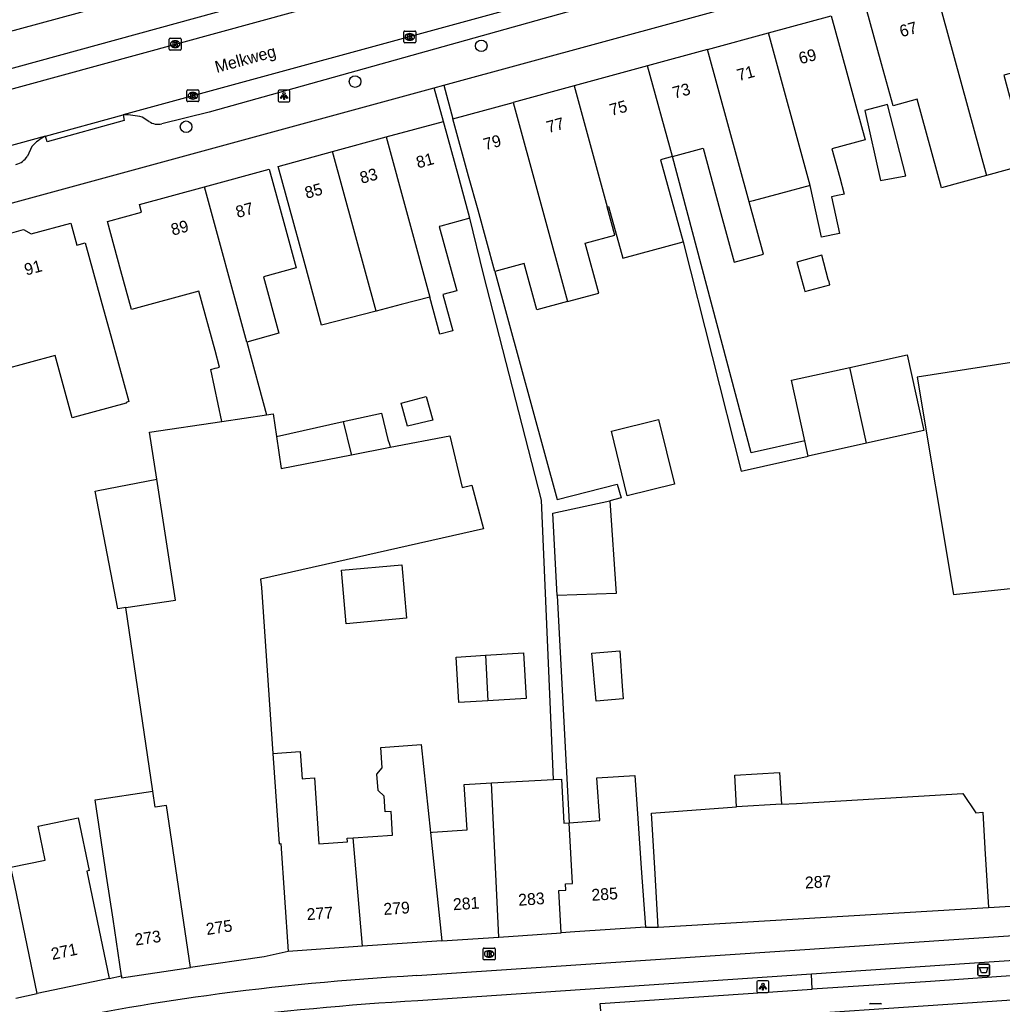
# Model space of a CAD drawing. Extents: x 163010 to 163853, y 382793 to 383982.
# Drawn here: x 163214.8 to 163297.9, y 383621.3 to 383704.6 of the extents above; entities that cross this region are included whole.
import ezdxf

# ---------------------------------------------------------------- set-up
doc = ezdxf.new("R2010")
doc.units = 0
for name, color, linetype in [('IMGEO_Afvalbak', 7, 'Continuous'), ('IMGEO_Boom', 7, 'Continuous'), ('IMGEO_Brandkraan', 7, 'Continuous'), ('IMGEO_Fietspad_open', 7, 'Continuous'), ('IMGEO_Kolk', 7, 'Continuous'), ('IMGEO_Lichtpunt', 7, 'Continuous'), ('IMGEO_Openbare_ruimte_label', 7, 'Continuous'), ('IMGEO_Pand', 7, 'Continuous'), ('IMGEO_Pand_nummerreeks', 7, 'Continuous'), ('IMGEO_Parkeervlak_open', 7, 'Continuous'), ('IMGEO_Rijbaan_lokaal_gesloten', 7, 'Continuous'), ('IMGEO_Rijbaan_lokaal_open', 7, 'Continuous'), ('IMGEO_Voetpad_open', 7, 'Continuous')]:
    doc.layers.add(name, color=color, linetype=linetype)

msp = doc.modelspace()

# ---------------------------------------------------------------- linework, layer by layer
at = {"layer": 'IMGEO_Afvalbak'}
for p, q in [((163295.827, 383623.834), (163295.827, 383624.634)), ((163295.827, 383624.634), (163295.827, 383623.834)), ((163295.927, 383624.734), (163296.717, 383624.734)), ((163296.717, 383624.734), (163295.927, 383624.734)), ((163296.817, 383624.634), (163296.817, 383623.834)), ((163296.817, 383623.834), (163296.817, 383624.634)), ((163296.717, 383623.734), (163295.927, 383623.734)), ((163295.927, 383623.734), (163296.717, 383623.734))]:
    msp.add_line(p, q, dxfattribs=at)
msp.add_lwpolyline([(163295.97, 383624.448), (163296.674, 383624.448), (163296.525, 383623.978), (163296.119, 383623.978), (163295.97, 383624.448)], dxfattribs=at)
for centre, start, end in [((163295.927, 383624.634), 90, 180), ((163295.927, 383624.634), 90, 180), ((163296.717, 383624.634), 0, 90), ((163296.717, 383624.634), 360, 90), ((163295.927, 383623.834), 180, 270), ((163295.927, 383623.834), 180, 270), ((163296.717, 383623.834), 270, 0), ((163296.717, 383623.834), 270, 0)]:
    msp.add_arc(centre, 0.1, start, end, dxfattribs=at)
at = {"layer": 'IMGEO_Boom'}
for centre in [(163253.834, 383702.418), (163243.161, 383699.392), (163228.873, 383695.569)]:
    msp.add_circle(centre, 0.489, dxfattribs=at)
at = {"layer": 'IMGEO_Brandkraan'}
for p, q in [((163253.991, 383625.161), (163253.991, 383626.013)), ((163254.066, 383626.087), (163254.918, 383626.087)), ((163254.992, 383626.013), (163254.992, 383625.161)), ((163254.918, 383625.087), (163254.066, 383625.087)), ((163254.502, 383625.307), (163254.477, 383625.307)), ((163254.479, 383625.867), (163254.504, 383625.867))]:
    msp.add_line(p, q, dxfattribs=at)
for points in [[(163253.991, 383625.161), (163253.991, 383626.013)], [(163254.066, 383626.087), (163254.918, 383626.087)], [(163254.992, 383626.013), (163254.992, 383625.161)], [(163254.918, 383625.087), (163254.066, 383625.087)], [(163254.339, 383625.787), (163254.339, 383625.387), (163254.552, 383625.387)], [(163254.57, 383625.787), (163254.339, 383625.787)], [(163254.518, 383625.706), (163254.464, 383625.706), (163254.464, 383625.63)], [(163254.464, 383625.63), (163254.517, 383625.63)], [(163254.526, 383625.554), (163254.464, 383625.554), (163254.464, 383625.473)], [(163254.464, 383625.473), (163254.526, 383625.473)]]:
    msp.add_lwpolyline(points, dxfattribs=at)
for centre, radius, start, end in [((163254.068, 383626.011), 0.0765, 91.55205, 178.44795), ((163254.068, 383626.011), 0.0765, 91.55205, 178.44795), ((163254.916, 383626.011), 0.0765, 1.55205, 88.44795), ((163254.916, 383626.011), 0.0765, 1.55205, 88.44795), ((163254.068, 383625.163), 0.0765, 181.55205, 268.44795), ((163254.068, 383625.163), 0.0765, 181.55205, 268.44795), ((163254.519, 383625.668), 0.0379, 267.82845, 90.93552), ((163254.527, 383625.513), 0.0404, 269.87594, 90.50774), ((163254.558, 383625.638), 0.251, 268.66757, 293.53466), ((163254.574, 383625.642), 0.145, 59.4692, 91.53667), ((163254.599, 383625.689), 0.0922, 285.51372, 58.15012), ((163254.604, 383625.497), 0.105, 301.31148, 78.98903), ((163254.916, 383625.163), 0.0765, 271.55205, 358.44795), ((163254.916, 383625.163), 0.0765, 271.55205, 358.44795)]:
    msp.add_arc(centre, radius, start, end, dxfattribs=at)
for centre, major_axis, ratio, start_param, end_param in [((163254.478, 383625.587), (-0.387, 0.002), 0.722429, 4.712389, 7.853982), ((163254.503, 383625.587), (-0.39, 0.002), 0.717154, 1.570796, 4.712389)]:
    msp.add_ellipse(centre, major_axis=major_axis, ratio=ratio, start_param=start_param, end_param=end_param, dxfattribs=at)
at = {"layer": 'IMGEO_Fietspad_open'}
for points in [[(163248.373, 383623.754), (163299.688, 383627.197), (163310.507, 383627.923), (163322.386, 383628.72)], [(163313.502, 383626.017), (163281.759, 383623.874)], [(163281.759, 383623.874), (163248.474, 383621.628)]]:
    msp.add_lwpolyline(points, dxfattribs=at)
for centre, radius, start, end in [((163260.748, 383399.607), 224.488, 93.16002, 97.72126), ((163256.208, 383434.628), 189.175, 97.78374, 102.33776), ((163262.924, 383372.672), 249.375, 93.32181, 97.39105)]:
    msp.add_arc(centre, radius, start, end, dxfattribs=at)
at = {"layer": 'IMGEO_Kolk'}
for p, q in [((163247.283, 383702.741), (163247.283, 383703.593)), ((163247.358, 383703.667), (163248.21, 383703.667)), ((163247.771, 383703.447), (163247.796, 383703.447)), ((163248.284, 383703.593), (163248.284, 383702.741)), ((163227.45, 383702.132), (163227.45, 383702.984)), ((163227.525, 383703.058), (163228.377, 383703.058)), ((163227.938, 383702.838), (163227.963, 383702.838)), ((163228.451, 383702.984), (163228.451, 383702.132)), ((163248.21, 383702.667), (163247.358, 383702.667)), ((163247.794, 383702.887), (163247.769, 383702.887)), ((163228.377, 383702.058), (163227.525, 383702.058)), ((163227.961, 383702.278), (163227.936, 383702.278)), ((163228.948, 383697.77), (163228.948, 383698.622)), ((163229.023, 383698.696), (163229.875, 383698.696)), ((163229.436, 383698.476), (163229.461, 383698.476)), ((163229.949, 383698.622), (163229.949, 383697.77)), ((163229.875, 383697.696), (163229.023, 383697.696)), ((163229.459, 383697.916), (163229.434, 383697.916)), ((163286.739, 383621.403), (163287.591, 383621.403))]:
    msp.add_line(p, q, dxfattribs=at)
for points in [[(163247.283, 383702.741), (163247.283, 383703.593)], [(163247.358, 383703.667), (163248.21, 383703.667)], [(163248.284, 383703.593), (163248.284, 383702.741)], [(163227.45, 383702.132), (163227.45, 383702.984)], [(163227.525, 383703.058), (163228.377, 383703.058)], [(163227.771, 383702.758), (163227.894, 383702.758), (163227.894, 383702.607), (163228.024, 383702.758), (163228.188, 383702.758), (163228.042, 383702.607), (163228.195, 383702.358), (163228.043, 383702.358), (163227.958, 383702.522), (163227.894, 383702.455), (163227.894, 383702.358), (163227.771, 383702.358), (163227.771, 383702.758)], [(163228.451, 383702.984), (163228.451, 383702.132)], [(163248.21, 383702.667), (163247.358, 383702.667)], [(163247.604, 383703.367), (163247.727, 383703.367), (163247.727, 383703.216), (163247.857, 383703.367), (163248.021, 383703.367), (163247.875, 383703.216), (163248.028, 383702.967), (163247.876, 383702.967), (163247.791, 383703.131), (163247.727, 383703.064), (163247.727, 383702.967), (163247.604, 383702.967), (163247.604, 383703.367)], [(163228.377, 383702.058), (163227.525, 383702.058)], [(163228.948, 383697.77), (163228.948, 383698.622)], [(163229.023, 383698.696), (163229.875, 383698.696)], [(163229.269, 383698.396), (163229.392, 383698.396), (163229.392, 383698.245), (163229.522, 383698.396), (163229.686, 383698.396), (163229.54, 383698.245), (163229.693, 383697.996), (163229.541, 383697.996), (163229.456, 383698.16), (163229.392, 383698.093), (163229.392, 383697.996), (163229.269, 383697.996), (163229.269, 383698.396)], [(163229.949, 383698.622), (163229.949, 383697.77)], [(163229.875, 383697.696), (163229.023, 383697.696)], [(163286.739, 383621.403), (163287.591, 383621.403)]]:
    msp.add_lwpolyline(points, dxfattribs=at)
for centre, start, end in [((163247.36, 383703.591), 91.55205, 178.44795), ((163247.36, 383703.591), 91.55205, 178.44795), ((163248.208, 383703.591), 1.55205, 88.44795), ((163248.208, 383703.591), 1.55205, 88.44795), ((163227.527, 383702.982), 91.55205, 178.44795), ((163227.527, 383702.982), 91.55205, 178.44795), ((163228.375, 383702.982), 1.55205, 88.44795), ((163228.375, 383702.982), 1.55205, 88.44795), ((163247.36, 383702.743), 181.55205, 268.44795), ((163247.36, 383702.743), 181.55205, 268.44795), ((163248.208, 383702.743), 271.55205, 358.44795), ((163248.208, 383702.743), 271.55205, 358.44795), ((163227.527, 383702.134), 181.55205, 268.44795), ((163227.527, 383702.134), 181.55205, 268.44795), ((163228.375, 383702.134), 271.55205, 358.44795), ((163228.375, 383702.134), 271.55205, 358.44795), ((163229.025, 383698.62), 91.55205, 178.44795), ((163229.025, 383698.62), 91.55205, 178.44795), ((163229.873, 383698.62), 1.55205, 88.44795), ((163229.873, 383698.62), 1.55205, 88.44795), ((163229.025, 383697.772), 181.55205, 268.44795), ((163229.025, 383697.772), 181.55205, 268.44795), ((163229.873, 383697.772), 271.55205, 358.44795), ((163229.873, 383697.772), 271.55205, 358.44795), ((163286.741, 383621.327), 91.55205, 178.44795), ((163286.741, 383621.327), 91.55205, 178.44795), ((163287.589, 383621.327), 1.55205, 88.44795), ((163287.589, 383621.327), 1.55205, 88.44795)]:
    msp.add_arc(centre, 0.0765, start, end, dxfattribs=at)
for centre, major_axis, ratio, start_param, end_param in [((163247.77, 383703.167), (-0.387, 0.002), 0.722429, 4.712389, 7.853982), ((163247.795, 383703.167), (-0.39, 0.002), 0.717154, 1.570796, 4.712389), ((163227.937, 383702.558), (-0.387, 0.002), 0.722429, 4.712389, 7.853982), ((163227.962, 383702.558), (-0.39, 0.002), 0.717154, 1.570796, 4.712389), ((163229.435, 383698.196), (-0.387, 0.002), 0.722429, 4.712389, 7.853982), ((163229.46, 383698.196), (-0.39, 0.002), 0.717154, 1.570796, 4.712389)]:
    msp.add_ellipse(centre, major_axis=major_axis, ratio=ratio, start_param=start_param, end_param=end_param, dxfattribs=at)
at = {"layer": 'IMGEO_Lichtpunt'}
for p, q in [((163236.66, 383698.578), (163236.66, 383697.771)), ((163236.66, 383698.578), (163236.66, 383697.771)), ((163237.562, 383698.673), (163236.754, 383698.673)), ((163237.562, 383698.673), (163236.754, 383698.673)), ((163237.656, 383697.771), (163237.656, 383698.578)), ((163237.656, 383697.771), (163237.656, 383698.578)), ((163236.754, 383697.677), (163237.562, 383697.677)), ((163236.754, 383697.677), (163237.562, 383697.677)), ((163277.14, 383623.232), (163277.14, 383622.425)), ((163277.14, 383623.232), (163277.14, 383622.425)), ((163278.042, 383623.327), (163277.234, 383623.327)), ((163278.042, 383623.327), (163277.234, 383623.327)), ((163278.136, 383622.425), (163278.136, 383623.232)), ((163278.136, 383622.425), (163278.136, 383623.232)), ((163277.234, 383622.331), (163278.042, 383622.331)), ((163277.234, 383622.331), (163278.042, 383622.331))]:
    msp.add_line(p, q, dxfattribs=at)
for points in [[(163237.034, 383698.242), (163237.073, 383698.214), (163236.885, 383697.952), (163236.847, 383697.979), (163237.034, 383698.242)], [(163237.136, 383698.194), (163237.183, 383698.194), (163237.183, 383697.872), (163237.136, 383697.872), (163237.136, 383698.194)], [(163237.246, 383698.214), (163237.284, 383698.241), (163237.471, 383697.979), (163237.432, 383697.951), (163237.246, 383698.214)], [(163277.514, 383622.896), (163277.553, 383622.868), (163277.365, 383622.606), (163277.327, 383622.633), (163277.514, 383622.896)], [(163277.616, 383622.848), (163277.663, 383622.848), (163277.663, 383622.526), (163277.616, 383622.526), (163277.616, 383622.848)], [(163277.726, 383622.868), (163277.764, 383622.895), (163277.951, 383622.633), (163277.912, 383622.605), (163277.726, 383622.868)]]:
    msp.add_lwpolyline(points, dxfattribs=at)
for centre in [(163237.159, 383698.376), (163277.639, 383623.03)]:
    msp.add_circle(centre, 0.0994, dxfattribs=at)
for centre, start, end in [((163236.754, 383698.578), 90, 180), ((163236.754, 383698.578), 90, 180), ((163237.562, 383698.578), 0, 90), ((163237.562, 383698.578), 0, 90), ((163236.754, 383697.771), 180, 270), ((163236.754, 383697.771), 180, 270), ((163237.562, 383697.771), 270, 0), ((163237.562, 383697.771), 270, 360), ((163277.234, 383623.232), 90, 180), ((163277.234, 383623.232), 90, 180), ((163278.042, 383623.232), 0, 90), ((163278.042, 383623.232), 0, 90), ((163277.234, 383622.425), 180, 270), ((163277.234, 383622.425), 180, 270), ((163278.042, 383622.425), 270, 0), ((163278.042, 383622.425), 270, 360)]:
    msp.add_arc(centre, 0.0946, start, end, dxfattribs=at)
at = {"layer": 'IMGEO_Pand'}
for points in [[(163292.215, 383707.317), (163298.071, 383708.915), (163299.387, 383704.092), (163300.349, 383700.568), (163298.001, 383699.927), (163300.056, 383692.4), (163296.547, 383691.442)], [(163296.547, 383691.442), (163292.738, 383690.402), (163290.694, 383697.891), (163288.647, 383697.332), (163287.675, 383700.895), (163286.358, 383705.718), (163292.215, 383707.317)], [(163292.215, 383707.317), (163296.547, 383691.442)], [(163278.127, 383703.512), (163283.424, 383704.958), (163284.739, 383700.134), (163285.502, 383697.332), (163286.28, 383694.474), (163283.475, 383693.71), (163284.135, 383691.289), (163284.521, 383689.873), (163284.41, 383689.849), (163284.087, 383689.78), (163283.448, 383689.643), (163284.11, 383686.551), (163282.588, 383686.225), (163281.648, 383690.611)], [(163272.965, 383702.104), (163278.127, 383703.512)], [(163281.648, 383690.611), (163278.127, 383703.512)], [(163272.965, 383702.104), (163267.9, 383700.721)], [(163276.484, 383689.216), (163272.965, 383702.104)], [(163267.9, 383700.721), (163261.696, 383699.028)], [(163269.996, 383693.044), (163267.9, 383700.721)], [(163261.696, 383699.028), (163256.538, 383697.62)], [(163261.696, 383699.028), (163264.487, 383688.786)], [(163251.437, 383696.228), (163256.538, 383697.62)], [(163256.538, 383697.62), (163261.133, 383680.783)], [(163286.259, 383696.935), (163287.582, 383691.037), (163289.734, 383691.42), (163288.192, 383697.463), (163286.259, 383696.935)], [(163245.796, 383694.709), (163250.634, 383696.028)], [(163252.868, 383687.833), (163251.949, 383691.205), (163250.634, 383696.028)], [(163254.973, 383683.337), (163253.556, 383688.504), (163252.752, 383691.404), (163251.437, 383696.228)], [(163241.262, 383693.473), (163245.796, 383694.709)], [(163245.796, 383694.709), (163249.477, 383681.149)], [(163244.942, 383679.98), (163240.333, 383678.793), (163238.943, 383683.891), (163237.987, 383687.398), (163236.672, 383692.221), (163241.262, 383693.473)], [(163244.942, 383679.98), (163241.262, 383693.473)], [(163269.996, 383693.044), (163272.582, 383693.749), (163274.002, 383688.539), (163275.209, 383684.111), (163277.693, 383684.788), (163276.484, 383689.216)], [(163269.996, 383693.044), (163268.998, 383692.772), (163270.891, 383685.83)], [(163230.42, 383690.483), (163235.905, 383691.978), (163237.22, 383687.155), (163238.181, 383683.631), (163235.416, 383682.877), (163236.719, 383678.1), (163234.002, 383677.359)], [(163231.903, 383670.638), (163230.952, 383675.029), (163231.335, 383675.133), (163231.493, 383675.176), (163231.7, 383675.233), (163231.319, 383676.628), (163229.945, 383681.664), (163224.255, 383680.111), (163223.364, 383683.378), (163222.228, 383687.545), (163225.112, 383688.331), (163224.933, 383688.987), (163230.42, 383690.483)], [(163234.002, 383677.359), (163230.42, 383690.483)], [(163281.648, 383690.611), (163279.142, 383689.928), (163276.811, 383689.305), (163276.484, 383689.216)], [(163261.133, 383680.783), (163263.766, 383681.501), (163262.618, 383685.713), (163265.137, 383686.399), (163264.487, 383688.786)], [(163264.487, 383688.786), (163264.599, 383688.817), (163265.792, 383684.439), (163270.891, 383685.83)], [(163252.868, 383687.833), (163250.417, 383687.164), (163250.272, 383687.125), (163251.751, 383681.698), (163250.591, 383681.381), (163251.428, 383678.312), (163250.328, 383678.012), (163249.477, 383681.149)], [(163217.813, 383676.226), (163213.23, 383674.976), (163212.302, 383678.38), (163210.987, 383683.203), (163211.704, 383683.398), (163211.203, 383685.236), (163212.957, 383685.714), (163213.336, 383686.376), (163215.134, 383686.866), (163215.775, 383686.5), (163219.132, 383687.415), (163219.636, 383685.564), (163220.349, 383685.758), (163221.664, 383680.935), (163222.584, 383677.58), (163224.023, 383672.315), (163223.792, 383672.252), (163223.81, 383672.185), (163219.735, 383671.074), (163219.254, 383670.943), (163217.813, 383676.226)], [(163281.193, 383681.636), (163283.298, 383682.21), (163283.235, 383682.44), (163283.175, 383682.661), (163282.621, 383684.694), (163280.516, 383684.119), (163281.13, 383681.866), (163281.193, 383681.636)], [(163261.133, 383680.783), (163258.528, 383680.072), (163257.46, 383684.015), (163254.973, 383683.337)], [(163249.477, 383681.149), (163247.072, 383680.529), (163244.942, 383679.98)], [(163322.957, 383679.41), (163290.695, 383674.384), (163293.763, 383656.003), (163306.041, 383657.298), (163306.569, 383652.292), (163307.094, 383647.319), (163308.597, 383647.545), (163309.891, 383638.974), (163314.672, 383639.695)], [(163234.002, 383677.359), (163235.683, 383671.199)], [(163284.995, 383675.212), (163289.846, 383676.28), (163291.26, 383669.861), (163286.394, 383668.79)], [(163281.178, 383669.011), (163280.052, 383674.123), (163284.995, 383675.212)], [(163286.394, 383668.79), (163284.995, 383675.212)], [(163247.061, 383672.177), (163249.177, 383672.758), (163249.733, 383670.735), (163247.597, 383670.228), (163247.061, 383672.177)], [(163231.903, 383670.638), (163235.683, 383671.199)], [(163235.683, 383671.199), (163236.226, 383671.28), (163236.509, 383669.373)], [(163242.143, 383670.628), (163245.382, 383671.35), (163245.941, 383669.125), (163246.062, 383668.708), (163246.137, 383668.451)], [(163226.392, 383665.763), (163225.774, 383669.728), (163231.903, 383670.638)], [(163236.509, 383669.373), (163242.143, 383670.628)], [(163242.143, 383670.628), (163242.808, 383667.983), (163242.85, 383667.816)], [(163270.168, 383665.333), (163266.173, 383664.353), (163264.829, 383669.831), (163268.823, 383670.812), (163270.168, 383665.333)], [(163246.137, 383668.451), (163251.164, 383669.421), (163252.224, 383665.062), (163253.036, 383665.252), (163254.03, 383661.567), (163235.176, 383657.289), (163235.258, 383656.595), (163236.213, 383642.551)], [(163236.509, 383669.373), (163236.911, 383666.669), (163242.85, 383667.816)], [(163242.85, 383667.816), (163246.137, 383668.451)], [(163281.466, 383667.704), (163281.178, 383669.011)], [(163286.394, 383668.79), (163281.466, 383667.704)], [(163223.769, 383654.897), (163223.088, 383654.797), (163221.182, 383664.755), (163221.45, 383664.807), (163226.392, 383665.763)], [(163223.769, 383654.897), (163227.988, 383655.52), (163226.392, 383665.763)], [(163260.254, 383655.906), (163259.888, 383662.868), (163264.707, 383663.935)], [(163264.707, 383663.935), (163265.226, 383656.092), (163260.254, 383655.906)], [(163242.013, 383658.052), (163247.116, 383658.51), (163247.522, 383653.985), (163242.42, 383653.527), (163242.013, 383658.052)], [(163226.061, 383639.355), (163223.769, 383654.897)], [(163254.193, 383650.862), (163257.399, 383651.057), (163257.633, 383647.202), (163254.375, 383647.004)], [(163265.746, 383648.249), (163265.837, 383647.18), (163265.817, 383647.178), (163263.532, 383646.983), (163263.185, 383651.035), (163265.548, 383651.237), (163265.746, 383648.249)], [(163254.375, 383647.004), (163251.93, 383646.855), (163251.695, 383650.71), (163254.193, 383650.862)], [(163254.193, 383650.862), (163254.375, 383647.004)], [(163236.213, 383642.551), (163238.519, 383642.708), (163238.675, 383640.417), (163238.961, 383640.436), (163239.727, 383640.488), (163240.107, 383634.903), (163242.515, 383635.066), (163242.494, 383635.371), (163242.998, 383635.405)], [(163242.998, 383635.405), (163246.325, 383635.631), (163246.214, 383637.638), (163245.704, 383637.603), (163245.614, 383638.939), (163245.1, 383639.414), (163245.006, 383640.804), (163245.452, 383641.325), (163245.333, 383643.069), (163248.742, 383643.3), (163249.525, 383635.87)], [(163236.213, 383642.551), (163236.733, 383634.902), (163236.892, 383634.936), (163237.512, 383625.809)], [(163275.42, 383638.027), (163275.259, 383640.709), (163279.048, 383640.936), (163279.209, 383638.254)], [(163249.525, 383635.87), (163249.698, 383635.882), (163252.64, 383636.082), (163252.379, 383639.919), (163254.703, 383640.077)], [(163254.703, 383640.077), (163259.948, 383640.354)], [(163255.321, 383627.019), (163254.703, 383640.077)], [(163259.948, 383640.354), (163260.62, 383640.389), (163260.817, 383636.661), (163261.265, 383636.691)], [(163261.265, 383636.691), (163263.855, 383636.867), (163263.608, 383640.488), (163266.815, 383640.698), (163267.079, 383637.04), (163267.364, 383632.849), (163267.703, 383627.86)], [(163223.402, 383623.728), (163222.694, 383628.519), (163222.155, 383632.166), (163221.198, 383638.636), (163226.061, 383639.355)], [(163229.245, 383624.433), (163227.228, 383638.142), (163226.261, 383637.999), (163226.061, 383639.355)], [(163279.209, 383638.254), (163280.485, 383638.331), (163294.562, 383639.176), (163295.652, 383637.54), (163296.227, 383637.578), (163296.411, 383634.514), (163296.71, 383629.522)], [(163268.799, 383627.847), (163268.5, 383632.839), (163268.22, 383637.498), (163275.42, 383638.027)], [(163279.209, 383638.254), (163275.42, 383638.027)], [(163216.286, 383622.242), (163215.266, 383627.137), (163214.384, 383631.368), (163214.059, 383632.925), (163216.962, 383633.53), (163216.363, 383636.404), (163219.737, 383637.108), (163220.669, 383632.639), (163220.469, 383632.598), (163221.343, 383628.404), (163222.364, 383623.509)], [(163260.573, 383627.376), (163260.384, 383630.965), (163260.973, 383630.996), (163260.946, 383631.514), (163261.535, 383631.545), (163261.265, 383636.691)], [(163243.784, 383626.235), (163242.998, 383635.405)], [(163249.525, 383635.87), (163250.492, 383626.691)], [(163268.799, 383627.847), (163296.71, 383629.522)], [(163267.703, 383627.86), (163261.75, 383627.456), (163260.573, 383627.376)], [(163250.492, 383626.691), (163255.321, 383627.019)], [(163255.321, 383627.019), (163260.573, 383627.376)], [(163243.784, 383626.235), (163237.512, 383625.809)], [(163250.492, 383626.691), (163243.784, 383626.235)], [(163237.512, 383625.809), (163235.484, 383625.355), (163229.245, 383624.433)], [(163223.402, 383623.728), (163223.425, 383623.572), (163229.245, 383624.433)], [(163222.364, 383623.509), (163216.286, 383622.242)]]:
    msp.add_lwpolyline(points, dxfattribs=at)
at = {"layer": 'IMGEO_Parkeervlak_open'}
msp.add_lwpolyline([(163263.93, 383620.779), (163263.885, 383621.404), (163281.82, 383622.602)], dxfattribs=at)
at = {"layer": 'IMGEO_Rijbaan_lokaal_gesloten'}
msp.add_lwpolyline([(163322.79, 383623.318), (163248.816, 383618.307)], dxfattribs=at)
at = {"layer": 'IMGEO_Rijbaan_lokaal_open'}
for points in [[(163241.241, 383706.164), (163175.593, 383688.197)], [(163258.083, 383705.991), (163223.562, 383696.582)], [(163216.973, 383694.775), (163223.562, 383696.582)], [(163216.973, 383694.775), (163198.095, 383689.598)]]:
    msp.add_lwpolyline(points, dxfattribs=at)
at = {"layer": 'IMGEO_Voetpad_open'}
for points in [[(163250.659, 383699.08), (163310.588, 383715.439), (163310.002, 383718.169), (163310.732, 383720.107), (163312.031, 383720.54)], [(163261.121, 383716.284), (163242.045, 383711.035), (163225.973, 383706.902), (163169.191, 383691.469)], [(163280.627, 383711.519), (163280.11, 383710.623), (163230.834, 383696.804), (163226.808, 383695.816)], [(163170.273, 383688.608), (163191.332, 383694.26), (163238.122, 383707.13)], [(163198.675, 383684.89), (163249.86, 383698.862)], [(163249.86, 383698.862), (163250.659, 383699.08)], [(163250.634, 383696.028), (163249.86, 383698.862)], [(163250.659, 383699.08), (163251.437, 383696.228)], [(163223.562, 383696.582), (163223.649, 383696.091), (163217.138, 383694.308), (163216.973, 383694.775)], [(163225.73, 383696.021), (163225.147, 383696.378)], [(163215.837, 383693.914), (163215.455, 383693.09)], [(163281.178, 383669.011), (163276.657, 383667.99), (163269.996, 383693.044)], [(163259.948, 383640.354), (163258.924, 383663.971), (163254.031, 383683.099), (163252.868, 383687.833)], [(163270.891, 383685.83), (163275.793, 383666.426), (163281.466, 383667.704)], [(163254.973, 383683.337), (163260.241, 383664.026), (163265.323, 383665.336), (163265.649, 383664.187), (163264.707, 383663.935)], [(163260.254, 383655.906), (163261.265, 383636.691)], [(163296.71, 383629.522), (163299.544, 383629.701), (163310.254, 383630.377), (163316.025, 383630.746)], [(163267.703, 383627.86), (163268.799, 383627.847)], [(163313.573, 383624.724), (163297.802, 383623.67), (163291.811, 383623.27), (163281.82, 383622.602)], [(163222.364, 383623.509), (163223.402, 383623.728)], [(163281.82, 383622.602), (163281.759, 383623.874)], [(163214.465, 383621.839), (163216.286, 383622.242)]]:
    msp.add_lwpolyline(points, dxfattribs=at)
for centre, radius, start, end in [((163223.595, 383690.577), 6.005, 75.01969, 90.31226), ((163226.495, 383697.107), 1.329, 234.84585, 283.61975), ((163218.961, 383690.972), 4.291, 117.59876, 136.71986), ((163214.143, 383693.867), 1.525, 283.06488, 329.35541)]:
    msp.add_arc(centre, radius, start, end, dxfattribs=at)

# ---------------------------------------------------------------- texts
at = {"layer": 'IMGEO_Openbare_ruimte_label'}
msp.add_text('Melkweg', height=1, rotation=15.37073, dxfattribs=at).set_placement((163231.467, 383700.117))
at = {"layer": 'IMGEO_Pand_nummerreeks'}
for s, rotation, p in [('67', 15.26671, (163289.352, 383703.136)), ('69', 15.2636, (163280.825, 383700.849)), ('71', 15.26558, (163275.602, 383699.424)), ('73', 15.2636, (163270.163, 383697.939)), ('75', 15.2636, (163264.831, 383696.484)), ('77', 15.2636, (163259.5, 383695.029)), ('79', 15.26558, (163254.168, 383693.574)), ('81', 15.25214, (163248.482, 383692.041)), ('83', 15.25214, (163243.719, 383690.742)), ('85', 15.25199, (163239.064, 383689.474)), ('87', 15.24849, (163233.227, 383687.848)), ('89', 15.24641, (163227.741, 383686.352)), ('91', 15.36673, (163215.349, 383682.973)), ('287', 3.43202, (163281.227, 383631.117)), ('285', 3.88242, (163263.181, 383630.078)), ('281', 3.88465, (163251.474, 383629.284)), ('283', 3.89038, (163256.99, 383629.659)), ('277', 3.89611, (163239.102, 383628.444)), ('279', 3.89038, (163245.592, 383628.884)), ('275', 8.41102, (163230.632, 383627.185)), ('273', 8.41061, (163224.603, 383626.294)), ('271', 11.77428, (163217.572, 383625.083))]:
    msp.add_text(s, height=1, rotation=rotation, dxfattribs=at).set_placement(p)

doc.saveas('drawing.dxf')
